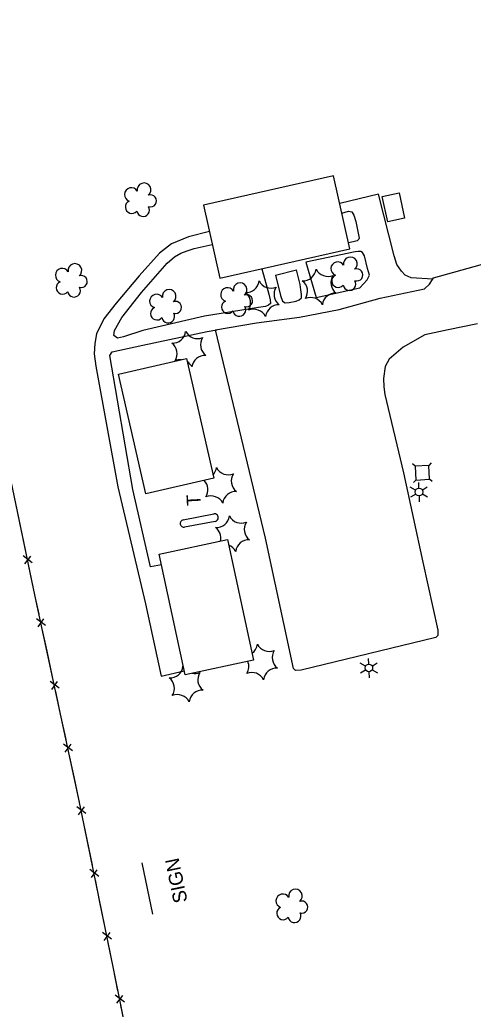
# Model space of a CAD drawing. Extents: x 353423 to 364002, y 127000 to 201942.
# Drawn here: x 362210 to 362406.3, y 128552.9 to 128980.8 of the extents above; entities that cross this region are included whole.
import ezdxf

# ---------------------------------------------------------------- set-up
doc = ezdxf.new("R2010")
doc.units = 0
for name, color, linetype in [('E_DTM_SlopeBottom', 7, 'Continuous'), ('E_FEN_Generic', 7, 'Continuous'), ('E_LAND_BrushLine', 7, 'Continuous'), ('E_MISCPROP', 7, 'Continuous'), ('E_SGN', 7, 'Continuous'), ('E_WTR_FlowLine', 7, 'Continuous')]:
    doc.layers.add(name, color=color, linetype=linetype)

msp = doc.modelspace()

# ---------------------------------------------------------------- linework, layer by layer
at = {"layer": 'E_DTM_SlopeBottom'}
for p, q in [((362215.39, 128745.92), (362211.48, 128748.88)), ((362212.2, 128745.43), (362214.72, 128748.8)), ((362221.16, 128718.81), (362217.23, 128721.74)), ((362217.98, 128718.29), (362220.47, 128721.68)), ((362227.02, 128691.7), (362223.09, 128694.64)), ((362223.83, 128691.19), (362226.33, 128694.57)), ((362232.88, 128664.6), (362228.95, 128667.53)), ((362229.69, 128664.08), (362232.19, 128667.47)), ((362238.67, 128637.45), (362234.77, 128640.43)), ((362235.47, 128636.98), (362238.01, 128640.33)), ((362244.21, 128610.28), (362240.31, 128613.26)), ((362241.02, 128609.8), (362243.55, 128613.16)), ((362249.75, 128583.11), (362245.85, 128586.09)), ((362246.56, 128582.63), (362249.1, 128585.99)), ((362255.27, 128555.93), (362251.37, 128558.92)), ((362252.07, 128555.45), (362254.62, 128558.81))]:
    msp.add_line(p, q, dxfattribs=at)
for points in [[(362472.18, 127513.45), (362435.86, 127683.45), (362416.56, 127775.89), (362399.06, 127854.44), (362378.11, 127950.96), (362365.24, 128017.95), (362342.17, 128114.65), (362325.67, 128197.32), (362307.63, 128286.22), (362286.58, 128392.03), (362269.32, 128477.67), (362250.58, 128570.4), (362235.64, 128643.63), (362216.68, 128731.33), (362200.83, 128806.91), (362185.82, 128881.51), (362170.02, 128958.2), (362151.9, 129047.32), (362135.2, 129129.2), (362125.57, 129182.76), (362085.65, 129248.17), (362070.33, 129323.03)], [(362210.28, 128761.88), (362208.24, 128771.58)], [(362212.59, 128750.85), (362210.28, 128761.88)], [(362215.97, 128734.74), (362213.93, 128744.44)], [(362218.33, 128723.72), (362216.68, 128731.33), (362215.97, 128734.74)], [(362221.81, 128707.63), (362219.71, 128717.31)], [(362224.19, 128696.61), (362221.81, 128707.63)], [(362227.67, 128680.52), (362225.57, 128690.21)], [(362230.05, 128669.51), (362227.67, 128680.52)], [(362233.53, 128653.41), (362231.43, 128663.1)], [(362235.89, 128642.4), (362235.64, 128643.63), (362233.53, 128653.41)], [(362239.18, 128626.26), (362237.2, 128635.98)], [(362241.43, 128615.22), (362239.18, 128626.26)], [(362244.73, 128599.09), (362242.74, 128608.8)], [(362246.98, 128588.05), (362244.73, 128599.09)], [(362250.27, 128571.92), (362248.29, 128581.63)], [(362252.5, 128560.87), (362250.58, 128570.4), (362250.27, 128571.92)], [(362255.76, 128544.74), (362253.8, 128554.45)]]:
    msp.add_lwpolyline(points, dxfattribs=at)
at = {"layer": 'E_FEN_Generic'}
for centre, radius, start, end in [((362258.32, 128905.13), 2.97, 30.3635, 251.5974), ((362263.79, 128907.21), 2.97, 308.0144, 190.9876), ((362266.55, 128902.43), 2.61, 252.7196, 110.6522), ((362258.48, 128899.76), 2.78, 113.3344, 321.1074), ((362263.39, 128898.5), 2.78, 190.0115, 31.0225), ((362353.12, 128875.19), 2.97, 308.0144, 190.9876), ((362233.88, 128872.34), 2.97, 308.0144, 190.9876), ((362347.65, 128873.11), 2.97, 30.3635, 251.5974), ((362228.41, 128870.26), 2.97, 30.3635, 251.5974), ((362236.64, 128867.55), 2.61, 252.7196, 110.6522), ((362332.61, 128873.59), 5.72, 267.1512, 352.9161), ((362343.38, 128875.5), 5.72, 207.1512, 292.9161), ((362350.42, 128867.12), 5.72, 147.1512, 232.9161), ((362347.81, 128867.74), 2.78, 113.3344, 321.1074), ((362355.88, 128870.41), 2.61, 252.7196, 110.6522), ((362228.57, 128864.89), 2.78, 113.3344, 321.1074), ((362233.48, 128863.63), 2.78, 190.0115, 31.0225), ((362299.96, 128861.93), 2.97, 30.3635, 251.5974), ((362305.43, 128864.02), 2.97, 308.0144, 190.9876), ((362307.97, 128868.5), 5.72, 267.1512, 352.9161), ((362318.74, 128870.41), 5.72, 207.1512, 292.9161), ((362325.78, 128862.03), 5.72, 147.1512, 232.9161), ((362328.87, 128863.3), 5.72, 327.1512, 52.9161), ((362352.71, 128866.48), 2.78, 190.0115, 31.0225), ((362269.2, 128859.09), 2.97, 30.3635, 251.5974), ((362274.68, 128861.17), 2.97, 308.0144, 190.9876), ((362308.19, 128859.23), 2.61, 252.7196, 110.6522), ((362304.23, 128858.22), 5.72, 327.1512, 52.9161), ((362335.91, 128854.93), 5.72, 27.1512, 112.9161), ((362346.69, 128856.83), 5.72, 87.1512, 172.9161), ((362277.43, 128856.38), 2.61, 252.7196, 110.6522), ((362300.12, 128856.56), 2.78, 113.3344, 321.1074), ((362305.03, 128855.3), 2.78, 190.0115, 31.0225), ((362322.04, 128851.75), 5.72, 87.1512, 172.9161), ((362269.37, 128853.72), 2.78, 113.3344, 321.1074), ((362274.27, 128852.46), 2.78, 190.0115, 31.0225), ((362311.27, 128849.84), 5.72, 27.1512, 112.9161), ((362276.13, 128846.67), 5.72, 267.1512, 352.9161), ((362286.91, 128848.58), 5.72, 207.1512, 292.9161), ((362272.4, 128836.39), 5.72, 327.1512, 52.9161), ((362293.95, 128840.2), 5.72, 147.1512, 232.9161), ((362290.21, 128829.92), 5.72, 87.1512, 172.9161), ((362279.44, 128828.01), 5.72, 84.2711, 112.9161), ((362279.44, 128828.01), 5.72, 27.1512, 56.8436), ((362289.48, 128787.79), 5.72, 316.8558, 352.9161), ((362300.25, 128789.69), 5.72, 207.1512, 292.9161), ((362307.29, 128781.32), 5.72, 147.1512, 232.9161), ((362285.75, 128777.5), 5.72, 327.1512, 44.3766), ((362303.56, 128771.03), 5.72, 87.1512, 172.9161), ((362292.78, 128769.12), 5.72, 27.1512, 112.9161), ((362295.08, 128766.88), 5.72, 267.1512, 352.9161), ((362305.85, 128768.78), 5.72, 207.1512, 292.9161), ((362312.89, 128760.41), 5.72, 147.1512, 232.9161), ((362291.34, 128756.59), 5.72, 347.6451, 52.9161), ((362309.15, 128750.12), 5.72, 87.1512, 172.9161), ((362298.38, 128748.21), 5.72, 27.1512, 68.5323), ((362307.18, 128711.4), 5.72, 305.9628, 352.9161), ((362317.95, 128713.31), 5.72, 207.1512, 292.9161), ((362324.99, 128704.93), 5.72, 147.1512, 232.9161), ((362303.44, 128701.12), 5.72, 327.1512, 22.9414), ((362274.97, 128701.87), 5.72, 267.1512, 352.9161), ((362285.75, 128703.78), 5.72, 207.1512, 211.0441), ((362285.75, 128703.78), 5.72, 258.7145, 292.9161), ((362292.78, 128695.4), 5.72, 147.1512, 232.9161), ((362310.48, 128692.74), 5.72, 27.1512, 112.9161), ((362321.25, 128694.65), 5.72, 87.1512, 172.9161), ((362271.24, 128691.59), 5.72, 327.1512, 52.9161), ((362289.05, 128685.12), 5.72, 87.1512, 172.9161), ((362278.27, 128683.21), 5.72, 27.1512, 112.9161), ((362329.34, 128601.81), 2.97, 308.0144, 190.9876), ((362323.87, 128599.72), 2.97, 30.3635, 251.5974), ((362332.1, 128597.02), 2.61, 252.7196, 110.6522), ((362324.03, 128594.35), 2.78, 113.3344, 321.1074), ((362328.94, 128593.09), 2.78, 190.0115, 31.0225)]:
    msp.add_arc(centre, radius, start, end, dxfattribs=at)
at = {"layer": 'E_LAND_BrushLine'}
for p, q in [((362382.77, 128778.17), (362382.7, 128780.69)), ((362381.36, 128777.36), (362379.06, 128778.6)), ((362381.44, 128775.66), (362379.21, 128774.34)), ((362384.26, 128777.37), (362386.36, 128778.73)), ((362384.3, 128775.73), (362386.55, 128774.49)), ((362382.85, 128774.9), (362382.91, 128772.3)), ((362359.66, 128701.25), (362357.35, 128702.5)), ((362361.06, 128702.07), (362360.99, 128704.59)), ((362362.55, 128701.26), (362364.66, 128702.62)), ((362359.74, 128699.55), (362357.5, 128698.24)), ((362361.14, 128698.79), (362361.21, 128696.19)), ((362362.59, 128699.62), (362364.85, 128698.38)), ((362267.55, 128593.96), (362263.02, 128616.1))]:
    msp.add_line(p, q, dxfattribs=at)
for centre in [(362382.83, 128776.53), (362361.12, 128700.43)]:
    msp.add_circle(centre, 1.64, dxfattribs=at)
at = {"layer": 'E_MISCPROP'}
for points in [[(362388.8, 128868.65), (362379.4, 128869.13), (362376.82, 128870.24), (362375.26, 128871.98), (362373.19, 128874.92), (362372.04, 128878.72), (362365.32, 128905.36), (362348.54, 128901.3)], [(362349.47, 128897.17), (362352.37, 128897.95), (362353.69, 128897.63), (362354.62, 128896.19), (362355.45, 128893.54), (362356.93, 128886.34), (362356.8, 128885.84), (362356, 128885.13), (362354.26, 128884.75), (362352.37, 128884.29)], [(362292.1, 128889.17), (362283.02, 128886.86), (362275.66, 128883.9), (362270.43, 128879.79), (362261.74, 128869.95), (362251.79, 128858.15), (362246.41, 128851.43), (362243.23, 128844.96), (362242.46, 128840.7), (362242.24, 128836.25), (362242.99, 128830.89), (362252.49, 128778.72), (362264.41, 128728.18), (362271.26, 128696.89), (362281.2, 128699.16)], [(362314.82, 128873.11), (362317.79, 128862.08), (362318.33, 128859.61), (362318.54, 128858.03), (362317.72, 128857.34), (362316.41, 128856.83), (362313.36, 128856.31), (362289.91, 128852.53), (362263.26, 128846.37), (362254.86, 128843.58), (362252.24, 128843), (362250.74, 128844.2), (362250.95, 128846.43), (362254.25, 128851.97), (362262.72, 128862.86), (362273.77, 128875.47), (362276.94, 128878.18), (362279.74, 128879.81), (362282.47, 128880.89), (362285.51, 128881.85), (362293.36, 128883.58)], [(362338.31, 128860.59), (362357.23, 128864.83), (362360.42, 128868.24), (362361.34, 128870.29), (362360.56, 128873.21), (362359.22, 128878.68), (362358.34, 128880.13), (362357.6, 128880.55), (362356.51, 128880.53), (362355.18, 128880.38), (362333.88, 128875.95)], [(362408.2, 128849.32), (362395.52, 128846.65), (362385.38, 128844.48), (362375.91, 128839.17), (362369.92, 128833.99), (362368.14, 128830.8), (362367.43, 128825.59), (362367.59, 128821.95), (362368.02, 128818.72), (362376.09, 128784.8), (362384.45, 128746.25), (362391, 128716.83), (362390.91, 128714.51), (362390.1, 128713.63), (362331.75, 128699.51), (362329.33, 128699.4), (362328.5, 128700.27), (362316.36, 128756.53), (362294.7, 128846.63), (362312.5, 128849.66), (362331.05, 128852.21), (362348.27, 128855.42), (362365.96, 128860.43), (362385.16, 128864.35), (362387.42, 128866.44), (362388.66, 128868.4), (362389.11, 128869.2), (362419.13, 128877.55)], [(362333.88, 128875.95), (362338.31, 128860.59)], [(362320.76, 128870.36), (362322.92, 128861.51), (362323.78, 128859), (362324.89, 128858.31), (362326.68, 128858.44), (362329.6, 128859.07), (362330.93, 128859.62), (362331.99, 128860.53), (362331.92, 128861.92), (362331.72, 128863.99), (362331.37, 128866.25), (362329.86, 128872.57)], [(362320.76, 128870.36), (362329.86, 128872.57)], [(362271.34, 128744.99), (362266.53, 128744.11), (362258.97, 128777.58), (362248.96, 128835.5), (362249.98, 128837.13), (362263.27, 128839.99), (362291.19, 128845.95), (362295.26, 128846.69)]]:
    msp.add_lwpolyline(points, dxfattribs=at)
at = {"layer": 'E_SGN'}
for p, q in [((362381.12, 128787.7), (362380.01, 128788.7)), ((362388.11, 128789.13), (362387.11, 128788.01)), ((362381.44, 128781.71), (362380.43, 128780.59)), ((362388.54, 128781.02), (362387.43, 128782.02))]:
    msp.add_line(p, q, dxfattribs=at)
msp.add_lwpolyline([(362387.43, 128782.02), (362387.11, 128788.01), (362381.12, 128787.7), (362381.44, 128781.71)], close=True, dxfattribs=at)
at = {"layer": 'E_WTR_FlowLine'}
for p, q in [((362280.69, 128764.54), (362293.94, 128767.09)), ((362294.57, 128763.85), (362281.31, 128761.3))]:
    msp.add_line(p, q, dxfattribs=at)
for points in [[(362296.63, 128869.02), (362352.95, 128881.68), (362345.84, 128913.31), (362289.52, 128900.65)], [(362374.23, 128905.92), (362376.58, 128894.93), (362369.28, 128893.37), (362366.93, 128904.36)], [(362282.25, 128834.21), (362293.98, 128782.45), (362264.54, 128775.77), (362252.8, 128827.54)], [(362299.94, 128756.01), (362311.16, 128703.88), (362281.55, 128697.51), (362270.34, 128749.64)]]:
    msp.add_lwpolyline(points, close=True, dxfattribs=at)
for centre, start, end in [((362294.31, 128765.48), 278.9171, 102.8752), ((362281.06, 128762.93), 103.009, 278.7485)]:
    msp.add_arc(centre, 1.65, start, end, dxfattribs=at)

# ---------------------------------------------------------------- texts
at = {"layer": 'E_LAND_BrushLine'}
msp.add_text('SIGN', height=6, rotation=101.6469, dxfattribs=at).set_placement((362282.66, 128599.47))
at = {"layer": 'E_WTR_FlowLine'}
msp.add_text('T', height=6, rotation=93.0278, dxfattribs=at).set_placement((362288.38, 128770.7))

doc.saveas('drawing.dxf')
